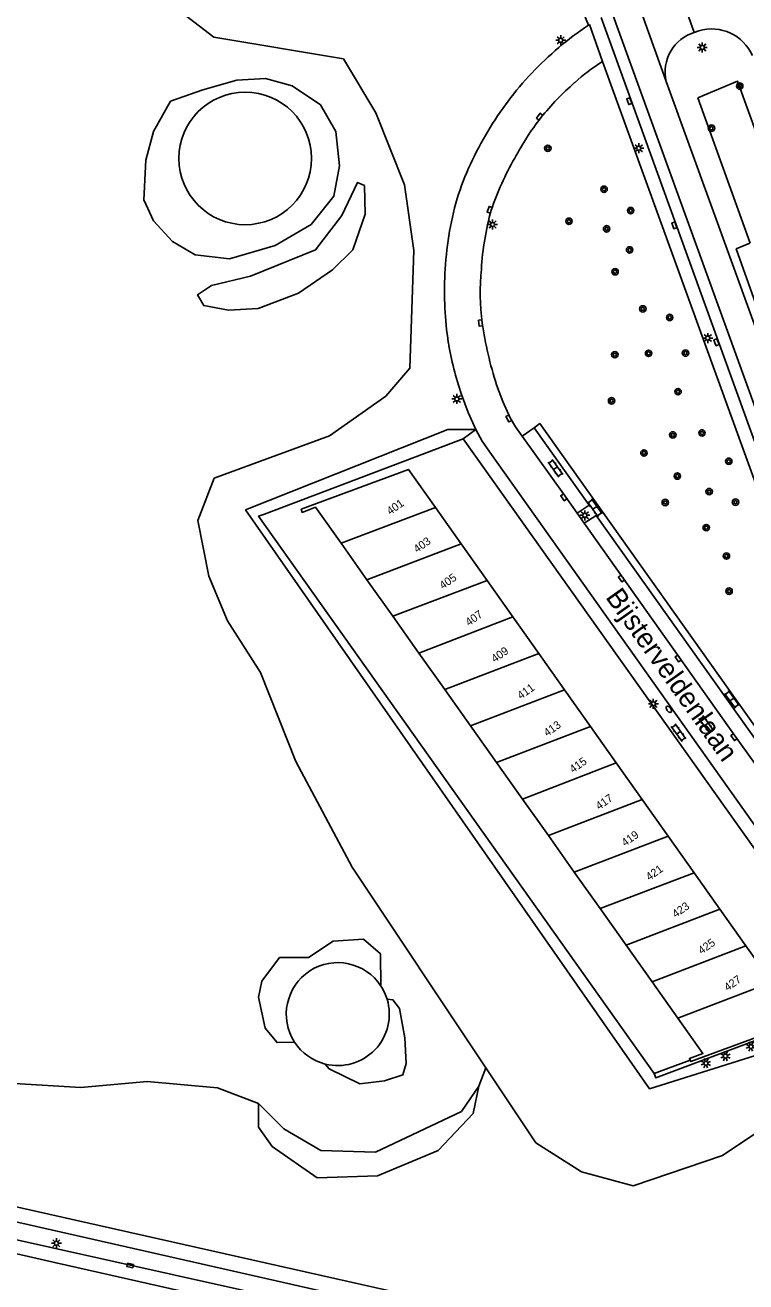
# Model space of a CAD drawing. Extents: x 124000 to 128010, y 398999 to 403000.
# Drawn here: x 127228.3 to 127318.3, y 399524.5 to 399681.5 of the extents above; entities that cross this region are included whole.
import ezdxf

# ---------------------------------------------------------------- set-up
doc = ezdxf.new("R2010")
doc.units = 0
for name, color, linetype in [('gg-afsc-faunaraster', 7, 'Continuous'), ('gg-afsc-hekwerk', 7, 'Continuous'), ('gg-anno-huisnummerreeks BGT', 7, 'Continuous'), ('gg-anno-openbare ruimte label', 7, 'Continuous'), ('gg-bbg-hoofdgebouw', 7, 'Continuous'), ('gg-bbg-tussenscheiding', 7, 'Continuous'), ('gg-knt-verharding', 7, 'Continuous'), ('gg-knt-verharding nz', 7, 'Continuous'), ('gg-kntw-bovenkant insteek waterloop', 7, 'Continuous'), ('gt-grn-groengrens', 7, 'Continuous'), ('gt-grn-groengrens NZ', 7, 'Continuous'), ('gt-grn-weggrens', 7, 'Continuous'), ('gt-grn-weggrens revisie', 7, 'Continuous'), ('gt-symb-boom', 7, 'Continuous'), ('gt-symb-brandkraan', 7, 'Continuous'), ('gt-symb-klinker verharding', 7, 'Continuous'), ('gt-symb-kolk', 7, 'Continuous'), ('gt-symb-lichtmast', 7, 'Continuous')]:
    doc.layers.add(name, color=color, linetype=linetype)

# ---------------------------------------------------------------- blocks, each defined once
blk = doc.blocks.new('gt0-KL1')
at = {"layer": 'gt-symb-klinker verharding'}
for p, q in [((-1.15, 0.3), (1.15, 0.3)), ((-1, -0.3), (-1, 0.3)), ((-0.5, 0.3), (-0.5, 0.45)), ((0, -0.3), (0, 0.3)), ((0.5, 0.3), (0.5, 0.45)), ((1, -0.3), (1, 0.3)), ((-1.15, -0.3), (1.15, -0.3)), ((-0.5, -0.45), (-0.5, -0.3)), ((0.5, -0.45), (0.5, -0.3))]:
    blk.add_line(p, q, dxfattribs=at)
blk = doc.blocks.new('gt0-KOLK')
at = {"layer": 'gt-symb-kolk'}
blk.add_lwpolyline([(0, 0), (0.38, 0), (0.38, 0.4), (-0.38, 0.4), (-0.38, 0), (0, 0)], dxfattribs=at)
blk = doc.blocks.new('gt0-BOOM')
at = {"layer": 'gt-symb-boom'}
for radius in [0.4, 0.2]:
    blk.add_circle((0, 0), radius, dxfattribs=at)
blk = doc.blocks.new('gt0-LMAST')
at = {"layer": 'gt-symb-lichtmast'}
for p, q in [((-0.18, 0.17), (-0.45, 0.44)), ((-0.01, 0.25), (-0.01, 0.62)), ((0.17, 0.17), (0.44, 0.44)), ((-0.26, 0), (-0.63, 0)), ((-0.18, -0.18), (-0.45, -0.45)), ((-0.01, -0.25), (-0.01, -0.63)), ((0.44, -0.45), (0.17, -0.18)), ((0.24, 0), (0.62, 0))]:
    blk.add_line(p, q, dxfattribs=at)
blk.add_circle((-0.01, 0), 0.25, dxfattribs=at)
blk = doc.blocks.new('gt0-BR')
at = {"layer": 'gt-symb-brandkraan'}
for centre, radius, start, end in [((-0.24, 0), 0.206, 107.5669, 252.4331), ((0.6, -2.66), 3, 106.892, 107.5669), ((0, -0.69), 0.938, 73.108, 106.892), ((-0.6, -2.66), 3, 72.4331, 73.108), ((0.24, 0), 0.206, 287.567, 72.4331), ((0.6, 2.66), 3, 252.4331, 253.108), ((0, 0.69), 0.938, 253.108, 286.8921), ((-0.6, 2.66), 3, 286.8921, 287.567)]:
    blk.add_arc(centre, radius, start, end, dxfattribs=at)

msp = doc.modelspace()

# ---------------------------------------------------------------- linework, layer by layer
at = {"layer": 'gg-afsc-faunaraster'}
for points in [[(127282.84, 399635.38), (127283.64, 399633.16), (127284.61, 399631)], [(127284.61, 399631), (127281.11, 399631.01), (127255.87, 399620.97), (127306.3, 399548.66), (127331.3, 399556.52), (127332.65, 399557.74)], [(127317.71, 399513.55), (127210.89, 399537.56), (127207.06, 399538.53), (127182.5, 399544.05), (127179.54, 399542.53), (127172.93, 399543.99)]]:
    msp.add_lwpolyline(points, dxfattribs=at)
for centre, radius, start, end in [((127322.38, 399646.35), 42.43, 123.9711, 136.5284), ((127321.57, 399647.38), 41.14, 136.7925, 149.5054), ((127318.54, 399648.27), 38.08, 148.342, 162.2603), ((127321.47, 399648.72), 40.75, 164.1275, 177.4978), ((127324.5, 399648.36), 43.8, 177.1917, 188.4779), ((127320.63, 399648.45), 39.99, 189.4229, 199.079)]:
    msp.add_arc(centre, radius, start, end, dxfattribs=at)
at = {"layer": 'gg-afsc-hekwerk'}
for p, q in [((127258.21, 399620.45), (127283.02, 399629.86)), ((127311.38, 399552.21), (127307.54, 399550.81)), ((127307.54, 399550.81), (127306.86, 399550.56))]:
    msp.add_line(p, q, dxfattribs=at)
msp.add_lwpolyline([(127306.86, 399550.56), (127257.48, 399620.18), (127258.21, 399620.45)], dxfattribs=at)
at = {"layer": 'gg-bbg-hoofdgebouw'}
for p, q in [((127282.78, 399616.73), (127279.56, 399621.27)), ((127267.78, 399616.8), (127271.02, 399612.23)), ((127286.01, 399612.17), (127282.78, 399616.73)), ((127271.02, 399612.23), (127274.24, 399607.69)), ((127289.24, 399607.6), (127286.01, 399612.17)), ((127274.24, 399607.69), (127277.51, 399603.08)), ((127292.46, 399603.05), (127289.24, 399607.6)), ((127277.51, 399603.08), (127280.73, 399598.54)), ((127295.69, 399598.48), (127292.46, 399603.05)), ((127280.73, 399598.54), (127283.96, 399593.98)), ((127298.92, 399593.92), (127295.69, 399598.48)), ((127283.96, 399593.98), (127287.2, 399589.41)), ((127302.15, 399589.36), (127298.92, 399593.92)), ((127287.2, 399589.41), (127290.44, 399584.84)), ((127305.39, 399584.79), (127302.15, 399589.36)), ((127290.44, 399584.84), (127293.67, 399580.28)), ((127308.63, 399580.21), (127305.39, 399584.79)), ((127293.67, 399580.28), (127296.9, 399575.72)), ((127311.86, 399575.65), (127308.63, 399580.21)), ((127296.9, 399575.72), (127300.13, 399571.17)), ((127315.09, 399571.09), (127311.86, 399575.65)), ((127300.13, 399571.17), (127303.37, 399566.6)), ((127318.32, 399566.53), (127315.09, 399571.09)), ((127303.37, 399566.6), (127306.61, 399562.03)), ((127321.55, 399561.97), (127318.32, 399566.53)), ((127306.61, 399562.03), (127309.83, 399557.48))]:
    msp.add_line(p, q, dxfattribs=at)
for points in [[(127279.56, 399621.27), (127276.19, 399626.03), (127262.81, 399621.06), (127262.95, 399620.67), (127264.59, 399621.31), (127267.78, 399616.8)], [(127309.83, 399557.48), (127312.96, 399553.06), (127311.27, 399552.42), (127311.38, 399552.21)], [(127325.64, 399556.19), (127320.02, 399554.11), (127319.91, 399554.4), (127320.82, 399554.73), (127320.6, 399555.42), (127311.46, 399552.04), (127311.38, 399552.21)]]:
    msp.add_lwpolyline(points, dxfattribs=at)
at = {"layer": 'gg-bbg-tussenscheiding'}
for p, q in [((127267.78, 399616.8), (127279.56, 399621.27)), ((127282.78, 399616.73), (127271.02, 399612.23)), ((127274.24, 399607.69), (127286.01, 399612.17)), ((127289.24, 399607.6), (127277.51, 399603.08)), ((127280.73, 399598.54), (127292.46, 399603.05)), ((127295.69, 399598.48), (127283.96, 399593.98)), ((127298.92, 399593.92), (127287.2, 399589.41)), ((127290.44, 399584.84), (127302.15, 399589.36)), ((127305.39, 399584.79), (127293.67, 399580.28)), ((127296.9, 399575.72), (127308.63, 399580.21)), ((127311.86, 399575.65), (127300.13, 399571.17)), ((127303.37, 399566.6), (127315.09, 399571.09)), ((127306.61, 399562.03), (127318.32, 399566.53)), ((127321.55, 399561.97), (127309.83, 399557.48))]:
    msp.add_line(p, q, dxfattribs=at)
at = {"layer": 'gg-knt-verharding'}
for p, q in [((127298.79, 399681.62), (127298.67, 399681.54)), ((127352.17, 399538.84), (127300.26, 399682.5)), ((127311.52, 399680.48), (127311.89, 399680.61)), ((127311.89, 399680.61), (127312.46, 399680.82)), ((127341.93, 399562.41), (127300.44, 399676.98)), ((127353.07, 399551.25), (127308.54, 399674.02)), ((127290.4, 399630.17), (127289.56, 399631.35)), ((127290.4, 399630.17), (127291.88, 399631.23)), ((127284.61, 399631), (127283.02, 399629.86)), ((127283.02, 399629.86), (127333.29, 399559.04)), ((127298.14, 399619.33), (127297.28, 399620.57)), ((127299.63, 399620.29), (127298.14, 399619.33)), ((127299.63, 399620.29), (127322.31, 399588.35)), ((127322.97, 399588.94), (127302.6, 399617.68))]:
    msp.add_line(p, q, dxfattribs=at)
for points in [[(127287.2, 399636.6), (127287.97, 399634.51), (127288.91, 399632.49), (127289.56, 399631.35)], [(127302.6, 399617.68), (127292.6, 399631.75), (127291.88, 399631.23)], [(127291.88, 399631.23), (127298.75, 399621.58), (127297.28, 399620.57)], [(127284.61, 399631), (127285.41, 399629.55), (127286.36, 399628.19), (127334.65, 399560.13)], [(127179.32, 399541.99), (127182.36, 399542.2), (127298.61, 399515.82), (127308.07, 399513.94), (127311.58, 399513.37)], [(127176.24, 399541.14), (127310.22, 399511.27), (127311.89, 399510.95)]]:
    msp.add_lwpolyline(points, dxfattribs=at)
for centre, radius, start, end in [((127313.35, 399675.72), 5.1, 110.9513, 199.4422), ((127314.08, 399675.55), 5.51, 23.3277, 107.1024), ((127312.66, 399657), 23.42, 121.4528, 132.1982), ((127321.21, 399646.76), 36.75, 131.3376, 140.8116), ((127319.31, 399649.36), 33.64, 142.2058, 152.4465), ((127320.71, 399646.91), 36.06, 150.0313, 161.4124), ((127320.7, 399648.92), 35.46, 164.4858, 176.5592), ((127316.96, 399648.09), 31.79, 174.6679, 186.7838), ((127335.32, 399651.91), 50.5, 188.623, 197.6525)]:
    msp.add_arc(centre, radius, start, end, dxfattribs=at)
at = {"layer": 'gg-knt-verharding nz'}
for p, q in [((127353.61, 399539.36), (127301.56, 399683.3)), ((127317, 399592.7), (127298.14, 399619.33)), ((127326.74, 399579.05), (127317, 399592.7))]:
    msp.add_line(p, q, dxfattribs=at)
for points in [[(127290.4, 399630.17), (127295.76, 399622.67), (127297.28, 399620.57)], [(127176.62, 399539.59), (127180.16, 399538.83), (127232.21, 399526.9), (127292.3, 399513.33), (127304.35, 399510.8), (127310.83, 399509.74), (127314.2, 399509.44), (127315.3, 399509.41)]]:
    msp.add_lwpolyline(points, dxfattribs=at)
at = {"layer": 'gg-kntw-bovenkant insteek waterloop'}
for centre, radius, start, end in [((127255.82, 399664.89), 8.28, 0, 180), ((127255.82, 399664.89), 8.28, 180, 0), ((127267.38, 399557.98), 6.43, 33.051, 213.051), ((127267.38, 399557.98), 6.42, 16.7779, 33.0541), ((127267.38, 399557.98), 6.43, 255.8737, 16.7928), ((127267.38, 399557.98), 6.43, 213.0542, 255.8676)]:
    msp.add_arc(centre, radius, start, end, dxfattribs=at)
at = {"layer": 'gt-grn-groengrens'}
for p, q in [((127298.67, 399681.54), (127295.74, 399688.67)), ((127285, 399548.99), (127285.87, 399551.26))]:
    msp.add_line(p, q, dxfattribs=at)
for points in [[(127285.87, 399551.26), (127269.17, 399576.32), (127262.13, 399589.52), (127257.73, 399600.67), (127253.62, 399607.13), (127251.27, 399612.7), (127249.9, 399619.64), (127251.96, 399624.93), (127266.33, 399630.21), (127273.37, 399635.19), (127276.38, 399638.7), (127276.89, 399653.39), (127275.72, 399661.6), (127272.14, 399670.58), (127268.09, 399677.33), (127251.89, 399680.03), (127245.82, 399684.76), (127243.98, 399690.73)], [(127253.85, 399652.36), (127249.58, 399652.83), (127246.74, 399654.49), (127244.36, 399657.1), (127243.18, 399659.71), (127243.42, 399664.69), (127244.36, 399668.25), (127246.5, 399672.04), (127250.53, 399673.46), (127254.79, 399674.65), (127258.35, 399674.89), (127261.67, 399673.94), (127265.22, 399671.57), (127267.12, 399668.25), (127267.59, 399663.98), (127266.88, 399660.18), (127264.04, 399656.63), (127259.54, 399654.02), (127253.85, 399652.36)], [(127253.75, 399645.92), (127250.65, 399646.5), (127249.88, 399647.86), (127251.62, 399649.02), (127256.46, 399650.19), (127264.6, 399653.48), (127267.89, 399657.74), (127269.85, 399661.9), (127270.71, 399661.49), (127270.8, 399657.94), (127269.25, 399653.48), (127266.73, 399650.96), (127262.47, 399648.05), (127257.43, 399646.12), (127253.75, 399645.92)], [(127318.82, 399654.28), (127317.13, 399653.58), (127336.52, 399599.02), (127346.42, 399571.91)], [(127261.99, 399554.47), (127259.79, 399554.42), (127258.31, 399556.23), (127257.48, 399560.1), (127257.89, 399562.08), (127260.12, 399565.04), (127263.74, 399565.04), (127266.78, 399567.1), (127270.57, 399567.34), (127272.7, 399565.53), (127272.77, 399561.48)], [(127273.53, 399559.83), (127274.27, 399559.77), (127275.09, 399558.7), (127275.75, 399555), (127275.91, 399551.79), (127275.5, 399550.39), (127273.2, 399549.65), (127270.13, 399549.27), (127266.29, 399551.13), (127265.81, 399551.74)], [(127306.86, 399550.56), (127307.07, 399550), (127319.72, 399554.78), (127319.4, 399553.77), (127322.39, 399553.99), (127332.65, 399557.74)], [(127186.61, 399551.64), (127192.44, 399552.97), (127198.78, 399552.24), (127205.6, 399549.32), (127213.88, 399546.88), (127220.94, 399547.37), (127227.03, 399549.32), (127235.31, 399548.83), (127243.59, 399549.56), (127252.36, 399548.75), (127257.48, 399546.8)], [(127349.3, 399541.82), (127344.74, 399543.26), (127342.69, 399544.14), (127340.05, 399543.85), (127337.41, 399540.33), (127333.89, 399540.33), (127333.89, 399542.68), (127330.66, 399547.08), (127326.85, 399549.42), (127323.92, 399547.66), (127321.57, 399544.44), (127315.41, 399540.33), (127304.26, 399536.52), (127297.81, 399538.28), (127292.1, 399541.9), (127285.87, 399551.26)], [(127257.48, 399546.8), (127260.65, 399543.63), (127265.27, 399540.95), (127272.09, 399540.71), (127282.81, 399545.82), (127285, 399548.99)], [(127285, 399548.99), (127284.27, 399545.58), (127279.89, 399540.95), (127272.34, 399537.78), (127264.79, 399537.54), (127259.18, 399541.44), (127257.48, 399543.87), (127257.48, 399546.8)]]:
    msp.add_lwpolyline(points, dxfattribs=at)
at = {"layer": 'gt-grn-groengrens NZ'}
msp.add_line((127318.86, 399654.29), (127312.34, 399672.44), dxfattribs=at)
msp.add_lwpolyline([(127312.34, 399672.44), (127317.29, 399674.52), (127323.81, 399656.5)], dxfattribs=at)
at = {"layer": 'gt-grn-weggrens'}
for p, q in [((127302.62, 399690.58), (127308.54, 399674.02)), ((127300.44, 399676.98), (127298.79, 399681.62))]:
    msp.add_line(p, q, dxfattribs=at)
at = {"layer": 'gt-grn-weggrens revisie'}
msp.add_line((127311.89, 399680.61), (127309.2, 399688.13), dxfattribs=at)

# ---------------------------------------------------------------- block references
at = {"layer": 'gt-symb-boom'}
for p in [(127317.56, 399673.93), (127314.03, 399668.66), (127293.6, 399666.15), (127300.62, 399661.04), (127303.94, 399658.37), (127296.24, 399657.04), (127300.94, 399656.09), (127303.81, 399653.46), (127302, 399650.73), (127305.46, 399646.09), (127308.81, 399645.02), (127301.97, 399640.37), (127306.18, 399640.54), (127310.79, 399640.57), (127309.86, 399635.75), (127301.56, 399634.6), (127309.21, 399630.34), (127312.85, 399630.59), (127305.6, 399628.08), (127316.19, 399627.05), (127309.77, 399625.2), (127313.74, 399623.26), (127308.26, 399621.9), (127317.03, 399621.94), (127313.38, 399618.76), (127315.9, 399615.21), (127316.23, 399610.82)]:
    msp.add_blockref('gt0-BOOM', p, dxfattribs=at)
at = {"layer": 'gt-symb-brandkraan', "rotation": -52.064736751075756}
msp.add_blockref('gt0-BR', (127308.71, 399596.06), dxfattribs=at)
at = {"layer": 'gt-symb-klinker verharding'}
for p, rotation in [((127294.57, 399626.18), -54.608892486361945), ((127299.47, 399621.23), -54.608892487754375), ((127316.58, 399597.29), 126.05684002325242), ((127313.38, 399594.17), 126.09056723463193), ((127309.93, 399593.14), 126.09056723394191)]:
    msp.add_blockref('gt0-KL1', p, dxfattribs=dict(at, rotation=rotation))
at = {"layer": 'gt-symb-kolk'}
for p, rotation in [((127303.58, 399671.97), -69.8260550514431), ((127292.72, 399669.98), 51.742983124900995), ((127286.54, 399658.41), 72.96046487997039), ((127309.2, 399656.45), -69.33669709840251), ((127285.4, 399644.34), 96.42874774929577), ((127314.47, 399641.85), -69.75249849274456), ((127288.91, 399632.49), 119.15481037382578), ((127295.76, 399622.67), 125.88411316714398), ((127302.95, 399612.51), 125.35794257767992), ((127310.04, 399602.52), 125.31121343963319), ((127317, 399592.7), 125.51769786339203), ((127241.41, 399526.37), -12.771242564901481)]:
    msp.add_blockref('gt0-KOLK', p, dxfattribs=dict(at, rotation=rotation))
at = {"layer": 'gt-symb-lichtmast'}
for p in [(127295.22, 399679.65), (127312.89, 399678.75), (127304.96, 399666.16), (127286.71, 399656.63), (127313.58, 399642.45), (127282.25, 399634.84), (127298.23, 399620.3), (127306.78, 399596.75), (127232.25, 399529.35)]:
    msp.add_blockref('gt0-LMAST', p, dxfattribs=at)
for p, rotation in [((127318.96, 399553.93), 20.374899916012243), ((127313.34, 399551.84), 20.374899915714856), ((127315.78, 399552.74), 20.37489991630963)]:
    msp.add_blockref('gt0-LMAST', p, dxfattribs=dict(at, rotation=rotation))

# ---------------------------------------------------------------- texts
at = {"layer": 'gg-anno-huisnummerreeks BGT'}
for s, p in [('401', (127273.92, 399620.3)), ('403', (127277.27, 399615.56)), ('405', (127280.5, 399611.01)), ('407', (127283.75, 399606.41)), ('409', (127286.98, 399601.85)), ('411', (127290.23, 399597.26)), ('413', (127293.52, 399592.61)), ('415', (127296.75, 399588.05)), ('417', (127300.01, 399583.45)), ('419', (127303.24, 399578.88)), ('421', (127306.27, 399574.61)), ('423', (127309.56, 399569.96)), ('425', (127312.79, 399565.4)), ('427', (127316.04, 399560.8))]:
    msp.add_text(s, height=1, rotation=35.3, dxfattribs=at).set_placement(p)
at = {"layer": 'gg-anno-openbare ruimte label'}
msp.add_text('Bijsterveldenlaan', height=2.5, rotation=305.4, dxfattribs=at).set_placement((127300.73, 399610.06))

doc.saveas('drawing.dxf')
